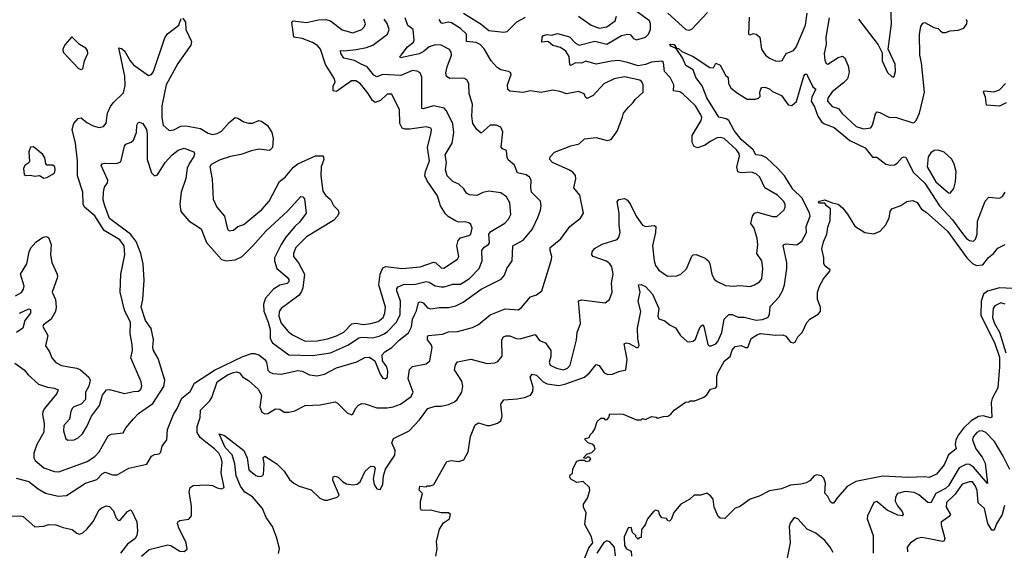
# Model space of a CAD drawing. Extents: x 1771496 to 1971148, y 471553 to 643630.
# Tile 330 of 656: x 1828773 to 1835368, y 568538 to 572102. Entities that reach past the tile are written whole.
import ezdxf

# ---------------------------------------------------------------- set-up
doc = ezdxf.new("R2010")
doc.units = 0

msp = doc.modelspace()

# ---------------------------------------------------------------- linework, layer by layer
at = {"layer": '0CON10XD'}
for points in [[(1834390.6, 572105), (1834524, 571934), (1834550.3, 571880.3), (1834550.4, 571825), (1834585, 571748.6), (1834615, 571721.2), (1834625, 571716.7), (1834629.5, 571720.5), (1834639.5, 571755), (1834637.3, 571802.7), (1834590, 571905), (1834612.7, 572075), (1834601.2, 572348.8)], [(1832789.1, 570725), (1832787.5, 570805), (1832775, 570880), (1832785, 570896.2), (1832825, 570902), (1832845, 570891.2), (1832865, 570864), (1832902.5, 570785), (1832945, 570724.4), (1832965, 570716.4), (1833023, 570723), (1833035, 570716.2), (1833032.1, 570675), (1833012.1, 570585), (1833021.8, 570485), (1833032.7, 570455), (1833055, 570423.1), (1833113, 570383), (1833175, 570384.3), (1833201.2, 570395), (1833238.9, 570431.1), (1833275, 570516), (1833285, 570525.8), (1833305, 570528), (1833365, 570503.3), (1833386.7, 570485), (1833395.6, 570465.6), (1833408, 570395), (1833425, 570363.3), (1833445, 570346.7), (1833500.3, 570320.3), (1833555, 570314.4), (1833595, 570319.4), (1833665, 570313.6), (1833695, 570324.6), (1833727.5, 570345), (1833743.2, 570365), (1833749.6, 570435), (1833742.9, 570485), (1833709.5, 570535), (1833717.7, 570595), (1833712.1, 570635), (1833692.7, 570705), (1833669.6, 570735), (1833681.1, 570785), (1833695, 570804.5), (1833715, 570812.3), (1833815, 570782.2), (1833845, 570782.9), (1833892.6, 570827.4), (1833900.6, 570845), (1833900, 570865), (1833888.6, 570885), (1833850, 570925), (1833765, 570975.6), (1833730, 571045), (1833705, 571068.8), (1833675, 571080.3), (1833605, 571075.3), (1833582.6, 571082.6), (1833577.4, 571115), (1833594.7, 571185), (1833592.8, 571205), (1833575, 571229.7), (1833490.8, 571305), (1833465, 571312.2), (1833445, 571310.5), (1833396.9, 571285), (1833365, 571260), (1833313.6, 571243.6), (1833290.9, 571250.9), (1833278.2, 571278.2), (1833276.7, 571325), (1833338.4, 571425), (1833341.6, 571445), (1833336.4, 571465), (1833298.9, 571525), (1833215, 571604.7), (1833195, 571617.6), (1833152.1, 571625), (1833154, 571665), (1833129.3, 571715), (1833092.4, 571755), (1833085.3, 571815), (1833075, 571824.6), (1833005, 571816.3), (1832965, 571801.5), (1832915, 571793.3), (1832845, 571815.8), (1832785, 571827.2), (1832735, 571823.4), (1832633.2, 571803.2), (1832565, 571822.6), (1832535, 571811.1), (1832495, 571812.9), (1832463.8, 571793.8), (1832458.6, 571798.6), (1832453.5, 571855), (1832430.6, 571890.6), (1832396, 571916), (1832345, 571927.8), (1832315, 571952.5), (1832305, 571956.2), (1832271.2, 571951.2), (1832272.9, 571985), (1832282, 571995), (1832305, 572001.4), (1832335, 571998.9), (1832375, 572008.6), (1832455, 571986.9), (1832495, 571943.3), (1832521.2, 571931.2), (1832625, 571958.7), (1832705, 571938.2), (1832805, 571994.6), (1832845, 572005.5), (1832861.9, 572001.9), (1832885, 571976.2), (1832905, 571967.1), (1832965, 571983.6), (1832984.6, 572005), (1832997.5, 572035), (1832999.1, 572075), (1832990.4, 572095), (1832876.6, 572176.6)], [(1833115, 572144.5), (1833235.3, 572035.3), (1833255, 572030.8), (1833275, 572038.5), (1833380.2, 572149.8)], [(1828740.1, 569800.1), (1828802.9, 569755), (1828830.2, 569720.2), (1828898.9, 569658.9), (1828958.9, 569638.9), (1829005, 569632.5), (1829029.7, 569619.7), (1829021.5, 569595), (1828938.9, 569495), (1828928.9, 569475), (1828925.6, 569455), (1828936.1, 569395), (1828935, 569336.7), (1828886.7, 569255), (1828866.8, 569196.8), (1828867.5, 569165), (1828876.4, 569146.4), (1828935, 569098.5), (1829005, 569072.1), (1829035, 569070), (1829225, 569140.7), (1829275, 569173.8), (1829306.2, 569205), (1829365, 569312.5), (1829385, 569324.3), (1829465, 569332), (1829484, 569365), (1829534.1, 569425.9), (1829569.1, 569460.9), (1829665, 569529.4), (1829737.2, 569642.8), (1829744.3, 569685), (1829700.8, 569830.8), (1829669.6, 569885), (1829664.7, 569905.3), (1829668.8, 569958.8), (1829652.7, 570032.7), (1829614.7, 570085), (1829585.4, 570175), (1829597.2, 570225), (1829607.1, 570355), (1829599.1, 570465), (1829585.2, 570535), (1829551.9, 570615), (1829515.6, 570665), (1829375, 570768.9), (1829343.4, 570855), (1829332.5, 570895), (1829333.1, 570945), (1829341.2, 570978.8), (1829361.7, 571008.3), (1829364, 571025), (1829317.5, 571125), (1829324.5, 571135.5), (1829340, 571140), (1829421.5, 571138.5), (1829450.1, 571149.9), (1829475.4, 571255), (1829482.7, 571267.3), (1829520.2, 571279.8), (1829534.8, 571295.2), (1829555.7, 571345), (1829558.1, 571395), (1829566.4, 571413.6), (1829575, 571415.8), (1829596.6, 571406.6), (1829621.4, 571365), (1829626.7, 571333.3), (1829627.2, 571165), (1829654.7, 571074.7), (1829675, 571055.8), (1829695, 571060.8), (1829747.8, 571145), (1829795, 571196.5), (1829835, 571227.1), (1829875, 571239.7), (1829938.5, 571215), (1829943.8, 571205), (1829940, 571185), (1829910.1, 571139.9), (1829895.4, 571105.4), (1829886.5, 571036.5), (1829855.2, 570944.8), (1829845.2, 570865), (1829852.8, 570815), (1829905, 570753.8), (1829989.3, 570699.3), (1830025, 570607.1), (1830125, 570493.4), (1830155, 570486), (1830215, 570492.4), (1830262.2, 570515), (1830335, 570585.8), (1830420.5, 570685), (1830569.6, 570820.4), (1830655, 570915.6), (1830670, 570915), (1830680.9, 570900.9), (1830692.7, 570805), (1830647.9, 570745), (1830615, 570715.4), (1830556.2, 570643.8), (1830523.3, 570595), (1830480.6, 570505), (1830478.8, 570485), (1830495.4, 570435), (1830564.6, 570375), (1830575, 570360), (1830576.6, 570345), (1830565, 570332.5), (1830515, 570321.7), (1830472.9, 570295), (1830419.1, 570235), (1830406.1, 570195), (1830408.3, 570148.3), (1830438, 570075), (1830450, 570025), (1830449.8, 569965), (1830467.1, 569935), (1830575, 569854.6), (1830735, 569851), (1830855, 569869.7), (1830975, 569922.3), (1831045, 569969.7), (1831065, 569973.5), (1831135, 569968.8), (1831179.9, 569980.1), (1831215, 569996.7), (1831237.5, 570012.5), (1831297.4, 570075), (1831322.1, 570125), (1831323.5, 570215), (1831299.1, 570285), (1831300, 570300), (1831308.3, 570311.7), (1831344.3, 570325.7), (1831425, 570328.4), (1831495, 570347.6), (1831515, 570342.7), (1831555, 570318.2), (1831595, 570311.8), (1831615, 570311.8), (1831675, 570328.4), (1831725, 570328.7), (1831785, 570367.6), (1831849.6, 570435), (1831870.7, 570485), (1831868.9, 570555), (1831885, 570577.5), (1831913.3, 570595), (1831919.2, 570605), (1831915.5, 570665), (1831929.2, 570680.8), (1832022.4, 570737.6), (1832047.5, 570765), (1832063.3, 570795), (1832055.5, 570875), (1832034.4, 570915), (1831995, 570940.6), (1831915, 570951.3), (1831875, 570943.3), (1831835, 570924.2), (1831785, 570928), (1831765, 570938.8), (1831747.8, 570967.8), (1831715, 571000), (1831675, 571016.5), (1831636.3, 571055), (1831625.4, 571095), (1831632.8, 571145), (1831623.4, 571195), (1831670, 571275), (1831681.5, 571345), (1831674.7, 571404.7), (1831631.8, 571491.8), (1831615, 571508.5), (1831545, 571523.5), (1831475, 571503.6), (1831465.8, 571505.8), (1831465.4, 571715.4), (1831454.5, 571744.5), (1831435, 571756.7), (1831405, 571760.4), (1831325, 571727.6), (1831205.2, 571734.8), (1831165, 571718.9), (1831145, 571729.6), (1831101.1, 571785), (1831055, 571805.7), (1831015, 571828.5), (1830943.5, 571843.5), (1830923.5, 571875), (1830922.5, 571895), (1830945, 571891.9), (1831027.4, 571902.6), (1831095, 571915.3), (1831138, 571932), (1831236, 572004), (1831248.5, 572035), (1831235, 572077.1), (1831213.6, 572105)], [(1828745, 570250.7), (1828785, 570272.7), (1828798.5, 570295), (1828802.3, 570315), (1828778.9, 570395), (1828819.5, 570465), (1828835.5, 570544.5), (1828847.6, 570572.4), (1828879.8, 570610.2), (1828925, 570642), (1828947.5, 570647.5), (1828965, 570641.2), (1828982.9, 570595), (1828979.4, 570525), (1828987.8, 570475), (1829024, 570395), (1829025.8, 570375), (1828990.6, 570275), (1829012.5, 570225), (1829016.7, 570175), (1829012.2, 570145), (1828982.5, 570095), (1828933, 570057), (1828927.5, 570045), (1828960.5, 569985), (1828946, 569915), (1828971.9, 569875), (1828988.1, 569835), (1829015, 569803.1), (1829053.5, 569783.5), (1829115, 569772.5), (1829156.2, 569766.2), (1829181.2, 569755), (1829236.2, 569706.2), (1829245.4, 569685.4), (1829235, 569645.8), (1829214.5, 569604.5), (1829212.5, 569555), (1829185, 569523.6), (1829135, 569506.2), (1829123.7, 569496.3), (1829114.6, 569475), (1829107.3, 569425), (1829068.2, 569381.8), (1829066.5, 569345), (1829081.1, 569291.1), (1829095, 569282.9), (1829136.7, 569285), (1829165, 569299.4), (1829193.1, 569325), (1829223.3, 569375), (1829253.5, 569445), (1829307.8, 569515), (1829326.5, 569585), (1829355, 569620), (1829375, 569622.9), (1829475, 569596.7), (1829535, 569610.4), (1829568.3, 569611.7), (1829585, 569624.2), (1829590.7, 569645), (1829587.2, 569675), (1829516.8, 569835), (1829528.2, 569885), (1829525.3, 569924.7), (1829512.5, 569995), (1829515, 570071.2), (1829475.3, 570155), (1829446.2, 570275), (1829450, 570395), (1829477.5, 570525), (1829472.7, 570585), (1829443.6, 570625), (1829339.4, 570689.4), (1829275, 570787.7), (1829207.5, 570845), (1829198.2, 570865), (1829196.5, 570945), (1829160.8, 571055), (1829160.2, 571155), (1829146.9, 571275), (1829124.6, 571365), (1829135, 571405.7), (1829165, 571439.4), (1829184.3, 571444.3), (1829223.5, 571413.5), (1829265, 571391.2), (1829305, 571380), (1829334.1, 571385.9), (1829351.1, 571408.9), (1829361.5, 571475), (1829381.3, 571518.7), (1829399.2, 571545), (1829468.2, 571611.8), (1829479.7, 571660.3), (1829477.6, 571722.4), (1829437.5, 571912.5), (1829455, 571909.2), (1829475, 571892.5), (1829512.5, 571825), (1829535, 571800), (1829635, 571726.9), (1829655, 571733.3), (1829670, 571755), (1829745, 571980), (1829763.4, 572006.6), (1829838.6, 572065), (1829855, 572110)], [(1828748.5, 569028.5), (1828835, 569006.5), (1828895.9, 568955.9), (1828945, 568927.1), (1829031.1, 568908.9), (1829087.4, 568912.6), (1829214, 568996), (1829289.9, 569020.1), (1829325, 569057.8), (1829345, 569068.9), (1829395, 569051.1), (1829425, 569050.6), (1829504.5, 569095.5), (1829625, 569122), (1829655, 569175.8), (1829675, 569187.1), (1829707.8, 569192.2), (1829718.1, 569201.9), (1829727, 569243), (1829759.2, 569285), (1829763.3, 569355), (1829802.3, 569455), (1829827.5, 569495), (1829858.1, 569565), (1829915, 569609.2), (1829944.4, 569665), (1830076.9, 569753.1), (1830266.7, 569843.3), (1830325, 569864), (1830345, 569864.8), (1830375.6, 569855), (1830415.5, 569825), (1830426.2, 569805), (1830435, 569752.9), (1830448.1, 569738.1), (1830469.1, 569729.1), (1830525, 569724.7), (1830635, 569750.9), (1830665, 569745.5), (1830715, 569720.5), (1830765, 569713.5), (1830815, 569725.5), (1830895, 569768.5), (1831032.2, 569807.8), (1831085, 569836.9), (1831115, 569840.6), (1831150.8, 569815), (1831187.5, 569725), (1831205, 569698.8), (1831220, 569695), (1831235.7, 569705), (1831239.5, 569745), (1831231.4, 569775), (1831202, 569815), (1831200.6, 569855), (1831218.9, 569875), (1831266.6, 569903.4), (1831315, 569953.5), (1831376.4, 570003.6), (1831398, 570042), (1831405, 570094), (1831417.7, 570122.3), (1831430.7, 570149.3), (1831444.4, 570205), (1831455, 570210.6), (1831475, 570204.4), (1831505, 570170.6), (1831525, 570162.5), (1831585, 570172.7), (1831645, 570173.4), (1831695, 570184.2), (1831742.7, 570207.3), (1831865, 570296.2), (1831997.7, 570362.3), (1832020.5, 570389.5), (1832036.9, 570435), (1832071.9, 570485), (1832075.8, 570585), (1832145, 570623.3), (1832205.4, 570695), (1832244.4, 570775), (1832260.6, 570825), (1832265.8, 570855), (1832260.8, 570885), (1832201.1, 570945), (1832195.5, 570975), (1832197.8, 571025), (1832187.8, 571045), (1832165, 571062.7), (1832108, 571075), (1832087.2, 571127.2), (1832045, 571161.2), (1832037.3, 571177.3), (1832033.3, 571225), (1832006.4, 571236.4), (1831997, 571247), (1832009.4, 571349.4), (1831995, 571381.2), (1831965, 571395.7), (1831925, 571395.7), (1831865, 571340), (1831835, 571365.7), (1831808.9, 571405), (1831801.8, 571455), (1831806.4, 571535), (1831783.6, 571605), (1831781.1, 571675), (1831768.5, 571698.5), (1831748.7, 571708.7), (1831655, 571707.8), (1831631.7, 571721.7), (1831627.8, 571745), (1831636.5, 571785), (1831665.3, 571865), (1831662.2, 571885), (1831651.2, 571901.2), (1831595, 571931.2), (1831555, 571933.3), (1831515, 571920.2), (1831475, 571886.5), (1831447.8, 571872.2), (1831322.5, 571845), (1831320, 571855), (1831327.8, 571865), (1831371.3, 571918.7), (1831409.6, 571950.4), (1831416, 571964), (1831409.1, 572035), (1831373.1, 572063.1), (1831355.7, 572115)], [(1829865, 572112.5), (1829884, 572085), (1829886, 572035), (1829924.4, 571955), (1829919.3, 571930.7), (1829832.7, 571807.3), (1829755, 571664.4), (1829724.7, 571525), (1829724.6, 571445), (1829733.3, 571395), (1829775, 571358.6), (1829805, 571363.5), (1829852.9, 571387.1), (1829885, 571390.3), (1829985, 571373.1), (1830035, 571340.8), (1830065, 571332.6), (1830095, 571338.9), (1830125.5, 571354.5), (1830177, 571413), (1830215, 571445.6), (1830235, 571441.9), (1830275, 571417.5), (1830305, 571407.5), (1830331.7, 571408.3), (1830375, 571425.6), (1830392.4, 571422.4), (1830432.4, 571392.4), (1830462.5, 571345), (1830471.2, 571305), (1830465.7, 571244.3), (1830445, 571224), (1830375, 571234.5), (1830325, 571222.7), (1830255, 571197.1), (1830185, 571184.5), (1830115, 571163.3), (1830055, 571130.8), (1830045.8, 571115), (1830063.1, 571033.1), (1830069.2, 570899.2), (1830093.8, 570845), (1830145.5, 570785), (1830165, 570697.5), (1830175, 570686), (1830205, 570690), (1830235, 570714.4), (1830275, 570729.6), (1830395, 570828.9), (1830443.3, 570885), (1830512.1, 571017.9), (1830550, 571045), (1830606.4, 571113.6), (1830635, 571135.6), (1830755, 571189.6), (1830805, 571188), (1830810, 571165), (1830792.9, 571115), (1830788.9, 571055), (1830802.6, 570952.6), (1830820.6, 570925), (1830855.3, 570895.3), (1830875.8, 570855.8), (1830905.6, 570825), (1830911.1, 570805), (1830901.5, 570785), (1830874, 570756), (1830695, 570645.4), (1830622.5, 570575), (1830606.9, 570535), (1830607.3, 570515), (1830641.1, 570471.1), (1830680.4, 570395), (1830668.9, 570305), (1830660.6, 570279.4), (1830644.2, 570255.8), (1830523.5, 570166.5), (1830511.8, 570145), (1830508.9, 570115), (1830525, 570066.7), (1830571, 570011), (1830599.6, 569989.6), (1830685, 569946.1), (1830765, 569948.7), (1830835, 569962.1), (1830895, 569981.6), (1830945, 570007.1), (1830996.9, 570063.1), (1831023.4, 570066.6), (1831075, 570059.6), (1831125, 570066.3), (1831175, 570077.9), (1831207.4, 570105), (1831219.3, 570135), (1831222.1, 570175), (1831178.2, 570325), (1831187.5, 570395), (1831205, 570438.9), (1831225, 570446.9), (1831335, 570434.7), (1831455, 570445.3), (1831545.4, 570475.4), (1831561.1, 570471.1), (1831595, 570438.2), (1831613, 570437), (1831704.6, 570495.4), (1831714.4, 570515), (1831701.6, 570585), (1831708.8, 570621.2), (1831725, 570640), (1831781.2, 570655), (1831795, 570664.4), (1831804.5, 570705), (1831795, 570728.6), (1831781.1, 570741.1), (1831755, 570747.7), (1831715, 570743.5), (1831692.9, 570752.9), (1831642.7, 570782.7), (1831625, 570801.4), (1831591.2, 570855), (1831571.9, 570921.9), (1831501.8, 571021.8), (1831487.3, 571055), (1831490, 571085), (1831518.8, 571155), (1831504.2, 571245), (1831529.6, 571345), (1831531.1, 571365), (1831525.7, 571375), (1831495, 571384.5), (1831385, 571368.8), (1831355, 571367.8), (1831335, 571374.3), (1831320, 571405), (1831317.8, 571497.8), (1831265, 571601.9), (1831235, 571602.7), (1831189.7, 571560.3), (1831155, 571547.3), (1831135, 571560), (1831107.7, 571607.7), (1831055, 571671.1), (1831025, 571692.9), (1830995, 571691.2), (1830895, 571621.1), (1830872.5, 571625), (1830873.5, 571655), (1830885.4, 571685), (1830881.8, 571705), (1830821.5, 571801.5), (1830787.9, 571905), (1830768, 571928), (1830735, 571948.6), (1830665, 571974.5), (1830608.8, 571985), (1830595.8, 572085), (1830605.7, 572094.3), (1830695, 572083.5), (1830775, 572101.5), (1830825, 572103.8), (1830855, 572093.1), (1830933.5, 572033.5), (1831005, 572014.1), (1831064.4, 572035), (1831083.5, 572055), (1831088.8, 572075), (1831077.7, 572105)], [(1832810.7, 571449.3), (1832817.5, 571475), (1832850, 571515), (1832883, 571547), (1832895, 571567.5), (1832950, 571615), (1832950, 571665), (1832941.2, 571685), (1832927, 571697), (1832825, 571718.5), (1832755, 571706.2), (1832685, 571671.4), (1832615, 571592.9), (1832575, 571574), (1832562.5, 571582.5), (1832553.3, 571605), (1832515, 571621.2), (1832435, 571604), (1832391.1, 571621.1), (1832345, 571628.5), (1832265.3, 571614.7), (1832195, 571624.6), (1832143.4, 571613.4), (1832055, 571622.5), (1832043, 571633), (1832041.1, 571665), (1832065.7, 571735), (1832062, 571745), (1832046.7, 571755), (1831995, 571765.3), (1831970.2, 571780.2), (1831930, 571825), (1831885, 571906.7), (1831856.6, 571935), (1831829.5, 571949.5), (1831766, 571955), (1831764.6, 572005), (1831725, 572042.5), (1831665, 572080.5), (1831645, 572085.5), (1831605, 572076.7), (1831595, 572080), (1831582.9, 572102.9)], [(1831746.1, 572146.1), (1831865, 572070.8), (1831915, 572029.6), (1832015, 572019.1), (1832037.3, 572022.7), (1832102.7, 572087.3), (1832161.1, 572118.9)], [(1832515.2, 572125.2), (1832601.2, 572065), (1832655, 572044.7), (1832705, 572054.6), (1832761.1, 572095), (1832771.2, 572125)], [(1833659.4, 572119.4), (1833654.2, 572004.2), (1833665, 572000), (1833685, 572009.2), (1833706.7, 572005), (1833731.4, 571985), (1833742.6, 571905), (1833769.6, 571865), (1833795, 571844.6), (1833835, 571826.4), (1833865, 571823.3), (1833880.9, 571829.1), (1833907.5, 571875), (1833955, 571895.7), (1833975, 571918), (1834035.9, 572065), (1834048.1, 572145)], [(1834194.5, 572115), (1834173.1, 571985), (1834175.3, 571935), (1834161.6, 571875), (1834165, 571830), (1834175, 571808), (1834185, 571803.1), (1834255, 571848.8), (1834285, 571856.2), (1834298.4, 571848.4), (1834321.7, 571791.7), (1834329.1, 571750.9), (1834318.2, 571705), (1834290.8, 571679.2), (1834215, 571619.2), (1834187.1, 571575), (1834183.6, 571555), (1834215, 571520.6), (1834257.1, 571507.1), (1834280.5, 571475), (1834376.8, 571386.8), (1834425, 571369.6), (1834473.8, 571376.2), (1834484.5, 571395), (1834505, 571470), (1834516.1, 571483.9), (1834535, 571480), (1834595, 571447.5), (1834645, 571447.1), (1834755, 571410.8), (1834765, 571412.5), (1834777.5, 571425), (1834800, 571475), (1834834.3, 571615), (1834812.8, 571812.8), (1834801.5, 571865), (1834800.9, 572005), (1834809.2, 572055), (1834821.7, 572078.3), (1834835, 572083.3), (1834895, 572048.8), (1834925, 572043.3), (1834939.2, 572029.2), (1834955, 572016.7), (1834975, 572016.7), (1835005, 572026.7), (1835059.3, 572030.7), (1835097.5, 572045), (1835117.5, 572075), (1835120, 572095), (1835113, 572103)], [(1829185, 571766.7), (1829195, 571772.5), (1829206.7, 571825), (1829228.6, 571875), (1829227.5, 571895), (1829215, 571910), (1829174.5, 571934.5), (1829123, 571987), (1829075, 571933.3), (1829062.5, 571905), (1829064.4, 571884.4), (1829167.5, 571775), (1829185, 571766.7)], [(1831560, 568505), (1831570, 568555), (1831564.4, 568605), (1831584.4, 568685.6), (1831611.7, 568728.3), (1831652.5, 568755), (1831657.5, 568785), (1831645, 568796.7), (1831595, 568796), (1831523.6, 568813.6), (1831465, 568812.5), (1831457.5, 568825), (1831456.7, 568875), (1831470, 568925), (1831448.3, 568948.3), (1831452.5, 568975), (1831495, 568970), (1831503, 568977), (1831525, 568976.7), (1831547.5, 568985), (1831635, 569141.2), (1831665, 569146.2), (1831715, 569140), (1831747.7, 569152.3), (1831776.2, 569205), (1831793, 569307), (1831824, 569386), (1831845, 569398.8), (1831905, 569381.2), (1831925, 569382), (1831972.7, 569397.3), (1831995, 569413.8), (1832005.7, 569445), (1831996.2, 569525), (1832015, 569553.8), (1832105, 569559.6), (1832155, 569569.2), (1832194.1, 569585.9), (1832210.5, 569609.5), (1832212.6, 569637.4), (1832191.4, 569705), (1832205, 569726), (1832235, 569718.9), (1832280, 569675), (1832305, 569660), (1832385, 569650.4), (1832425, 569657.9), (1832556.4, 569705), (1832590.4, 569735), (1832635, 569790.8), (1832655, 569784.3), (1832688.9, 569735), (1832712.3, 569722.3), (1832744.7, 569725.3), (1832785, 569744.5), (1832834, 569755), (1832841.1, 569825), (1832821.1, 569928.9), (1832834.3, 569935.7), (1832855, 569931.1), (1832905, 569904.2), (1832915, 569904), (1832922.9, 569917.1), (1832913.8, 569965), (1832912, 570035), (1832934.1, 570145), (1832915.5, 570214.5), (1832928.8, 570275), (1832917.5, 570325), (1832935, 570327.1), (1832965, 570313.8), (1833011.2, 570261.2), (1833054.5, 570165), (1833047.5, 570115), (1833055, 570096.7), (1833095, 570084), (1833130, 570055), (1833165, 570036), (1833199.2, 569985), (1833243.3, 569945), (1833255, 569941.4), (1833285, 569947.2), (1833300.5, 569959.5), (1833325, 570028), (1833335, 570048), (1833346.1, 570056.1), (1833356.2, 570046.2), (1833381.8, 569925), (1833391.2, 569915), (1833405, 569914.5), (1833435, 569928.1), (1833450, 569945), (1833475.7, 570005), (1833491.2, 570095), (1833523.7, 570126.3), (1833545, 570125.3), (1833585, 570108.2), (1833625, 570107.5), (1833705, 570088.1), (1833748.5, 570091.5), (1833783.5, 570106.5), (1833795.5, 570125), (1833800.8, 570179.2), (1833860.6, 570245), (1833883.3, 570285), (1833895.6, 570325), (1833910.5, 570435), (1833910.4, 570475), (1833887.5, 570585), (1833892.9, 570595), (1833905, 570598.8), (1833978.3, 570591.7), (1834011.9, 570618.1), (1834043.3, 570675), (1834041.8, 570715), (1834067.1, 570785), (1834062.2, 570805), (1834013.8, 570905), (1833952.5, 570965), (1833896.8, 571055), (1833852.2, 571105), (1833775.8, 571175.8), (1833745, 571191.9), (1833704.8, 571194.8), (1833685, 571230), (1833605, 571297.5), (1833558.1, 571358.1), (1833522.7, 571425), (1833505, 571436.8), (1833455, 571449.4), (1833375, 571578.6), (1833345, 571658.8), (1833324.7, 571684.7), (1833302.2, 571715), (1833283.6, 571765), (1833235.4, 571795), (1833211.7, 571845), (1833169.5, 571909.5), (1833134, 571925), (1833128.8, 571935), (1833135, 571938.1), (1833155.7, 571935), (1833171.7, 571911.7), (1833185, 571908.1), (1833207.6, 571887.6), (1833285, 571854.7), (1833395, 571780.7), (1833420.3, 571779.7), (1833435, 571810.8), (1833465, 571796.2), (1833500.6, 571730.6), (1833518.1, 571715), (1833521.2, 571675), (1833536.9, 571645), (1833575, 571612.7), (1833645, 571568.1), (1833701.7, 571568.3), (1833722.5, 571575), (1833733, 571587), (1833730, 571615), (1833736.7, 571635), (1833745, 571646.7), (1833765, 571648.8), (1833795, 571638), (1833815, 571621.2), (1833875, 571592.5), (1833921.4, 571531.4), (1833945, 571525.6), (1833975.9, 571554.1), (1834025, 571722.5), (1834035, 571737.5), (1834045, 571736.2), (1834050.5, 571725)], [(1834050.5, 571725), (1834085, 571651.1), (1834105.8, 571635), (1834079.8, 571585), (1834075.2, 571555), (1834097.3, 571517.3), (1834118.3, 571455), (1834145, 571415.4), (1834162.9, 571402.9), (1834228.8, 571378.8), (1834332.6, 571292.6), (1834435, 571242.1), (1834485, 571179.2), (1834515, 571180), (1834574.3, 571134.3), (1834605, 571125.8), (1834632, 571128), (1834650.7, 571139.3), (1834685, 571177.1), (1834695, 571182.5), (1834709.5, 571179.5), (1834758.7, 571078.7), (1834835, 571005.3), (1834935, 570853.4), (1835020.2, 570760.2), (1835088, 570668), (1835115, 570634.5), (1835135, 570620.6), (1835162.5, 570617.5), (1835175, 570631.2), (1835186.9, 570663.1), (1835188.3, 570751.7), (1835240.5, 570885), (1835265, 570911.5), (1835335, 570905.7), (1835355, 570916.2), (1835373.8, 570946.2)], [(1835381.1, 571545), (1835335, 571523.1), (1835248.3, 571528.3), (1835241.5, 571581.5), (1835228, 571615), (1835235, 571625.8), (1835298.7, 571618.7), (1835335, 571631.5), (1835376.2, 571675)], [(1829589.2, 568505), (1829640.5, 568549.5), (1829765, 568582.5), (1829785, 568577.5), (1829845, 568540), (1829875, 568537.5), (1829895, 568552.5), (1829887.1, 568595), (1829838.9, 568695), (1829830.8, 568725), (1829833.1, 568736.9), (1829845, 568744), (1829905, 568754.3), (1829923.1, 568776.9), (1829924, 568844), (1829908.2, 568935), (1829914.6, 568965.4), (1829935, 568979.2), (1830025, 568984), (1830065, 568980), (1830095, 568963.3), (1830125, 568956.7), (1830143.3, 568966.7), (1830122.2, 569065), (1830128.5, 569135), (1830122.9, 569165), (1830105.8, 569195), (1830077.9, 569225), (1830020.6, 569270.6), (1829980.6, 569300.6), (1829962.3, 569335), (1829960.8, 569375), (1829981.5, 569435), (1829983.9, 569485), (1830044.5, 569545.5), (1830060.7, 569569.3), (1830095.8, 569674.2), (1830165, 569722.2), (1830205, 569737.8), (1830225, 569741.6), (1830244.3, 569735), (1830265, 569708), (1830305, 569682.5), (1830370.9, 569625), (1830391.8, 569585), (1830380.5, 569505), (1830395, 569471.2), (1830415, 569460), (1830435, 569462.5), (1830485.8, 569494.2), (1830515, 569490.8), (1830545, 569472), (1830575, 569470.8), (1830615, 569479.4), (1830685, 569515.5), (1830785, 569519.6), (1830885, 569540), (1830901.2, 569531.2), (1830965.9, 569465.9), (1830995, 569453.3), (1831005, 569457.5), (1831022.9, 569495), (1831042.2, 569517.8), (1831065, 569528.6), (1831086.6, 569526.6), (1831165, 569500.5), (1831235, 569500.4), (1831275, 569507.1), (1831324.7, 569525.3), (1831394.5, 569575), (1831409.2, 569605), (1831374.6, 569695), (1831383.9, 569756.1), (1831403, 569777), (1831494.5, 569795.5), (1831519.2, 569815), (1831535.3, 569905.3), (1831530, 569925), (1831505.4, 569955), (1831503.8, 569975), (1831510.8, 569985), (1831605, 569994.5), (1831645, 570009.6), (1831705, 570012.5), (1831805, 570038.9), (1831845, 570059.4), (1831925, 570122.7), (1832025, 570162.5), (1832115, 570157.5), (1832135, 570172), (1832195, 570242.9), (1832235, 570258), (1832269.2, 570285), (1832335.6, 570495), (1832338.1, 570515), (1832326.7, 570555), (1832327.1, 570575), (1832397.3, 570632.7), (1832457.5, 570715), (1832528.3, 570771.7), (1832550, 570805), (1832524.5, 570924.5), (1832484.3, 570975), (1832498.9, 571035), (1832496.9, 571056.9), (1832478.6, 571078.6), (1832452, 571095), (1832342, 571145), (1832323.8, 571165), (1832325, 571182.5), (1832355, 571214), (1832464.3, 571255.7), (1832521.2, 571268.8), (1832555.9, 571304.1), (1832635, 571312), (1832707, 571293), (1832735, 571297.5), (1832775.9, 571354.1), (1832810.7, 571449.3)], [(1828935, 571040), (1828955, 571043.1), (1829005, 571073.8), (1829011.1, 571095), (1829008.6, 571115), (1828995, 571126.9), (1828955, 571126), (1828946.8, 571136.8), (1828941.9, 571175), (1828928.3, 571198.3), (1828865, 571250), (1828845, 571247.5), (1828834.4, 571215.6), (1828838.3, 571151.7), (1828835, 571142.5), (1828807.5, 571125), (1828797.5, 571105), (1828803.3, 571065), (1828815, 571057.5), (1828845, 571060), (1828875, 571052), (1828905, 571057.5), (1828935, 571040)], [(1835005, 570938.8), (1835030, 570970), (1835041.3, 571015), (1835046, 571085), (1835033.2, 571133.2), (1835016, 571166), (1834965, 571212.9), (1834925, 571228.1), (1834897.5, 571225), (1834875, 571210), (1834857.3, 571182.7), (1834851, 571115), (1834909.7, 571015), (1834995, 570941.2), (1835005, 570938.8)], [(1832558, 568495), (1832585, 568562.5), (1832611.2, 568595), (1832602, 568635), (1832558.3, 568718.3), (1832566.7, 568795), (1832550, 568835), (1832550, 568855), (1832576.7, 568895), (1832592.5, 568945), (1832590, 568965), (1832547, 569007), (1832505, 569000), (1832465, 569022.5), (1832457.5, 569035), (1832460, 569050), (1832475, 569060), (1832478.3, 569091.7), (1832505, 569142.5), (1832525, 569150), (1832555, 569150), (1832565, 569140), (1832590, 569145), (1832597.5, 569157.5), (1832588.3, 569168.3), (1832575, 569170), (1832565, 569160), (1832550, 569165), (1832571.7, 569188.3), (1832605, 569200), (1832627, 569223), (1832620, 569245), (1832607, 569257), (1832580, 569265), (1832560, 569285), (1832560, 569295), (1832588.3, 569301.7), (1832595, 569320), (1832613, 569337), (1832625, 569360), (1832640.7, 569409.3), (1832665, 569430), (1832685, 569430), (1832695, 569420), (1832708.3, 569421.7), (1832720, 569435), (1832725, 569460), (1832815, 569456.7), (1832905, 569420), (1832935, 569420), (1832945, 569427.5), (1832965, 569422.5), (1833005, 569442.5), (1833037, 569437), (1833045, 569430), (1833085, 569442.5), (1833115, 569443.3), (1833135, 569457.5), (1833157.5, 569485), (1833233, 569537), (1833255, 569540), (1833265, 569547.5), (1833295, 569547.5), (1833355, 569572.5), (1833375, 569587.5), (1833400, 569625), (1833436.4, 569633.6), (1833442.5, 569645), (1833443, 569713), (1833450, 569735), (1833494.2, 569815), (1833532.5, 569845), (1833545, 569886.7), (1833565, 569911.2), (1833605, 569916.7), (1833635, 569903.3), (1833650, 569905), (1833672.5, 569965), (1833715, 569992), (1833735, 569997.5), (1833835, 569987.1), (1833885, 569990), (1833905, 569980), (1833935, 569940.8), (1833955, 569936.2), (1833968.8, 569945), (1833986, 569975), (1834014, 570005), (1834045, 570072.5), (1834066.4, 570093.6), (1834122.3, 570127.7), (1834136.2, 570145), (1834136.2, 570175), (1834117.5, 570225), (1834116.7, 570275), (1834130, 570315), (1834157.5, 570365), (1834200, 570415), (1834202.5, 570425), (1834169.2, 570449.2), (1834160, 570465), (1834159.4, 570505), (1834145.5, 570565.5), (1834156.6, 570613.4), (1834178.9, 570665), (1834185, 570710), (1834200.7, 570755), (1834204.1, 570834.1), (1834176.7, 570855), (1834165, 570872.5), (1834125, 570872), (1834122.7, 570877.3), (1834130, 570885), (1834165, 570893.3), (1834215, 570873.3), (1834255, 570866), (1834285, 570840), (1834318.3, 570798.3), (1834367, 570717), (1834434.1, 570674.1), (1834495, 570666.7), (1834535.8, 570684.2), (1834572, 570725), (1834597.7, 570772.3), (1834603.8, 570815), (1834615, 570833.3), (1834675, 570856.7), (1834715, 570883.3), (1834755, 570888.8), (1834785, 570876), (1834812.7, 570832.7), (1834845, 570811.9), (1834986.6, 570685), (1835116.5, 570505), (1835155, 570467.2), (1835182, 570455), (1835225, 570458.2), (1835262, 570508), (1835296.7, 570535), (1835325, 570569.6), (1835372.9, 570595)], [(1830506.7, 568523.3), (1830513.4, 568556.6), (1830494, 568634), (1830466.2, 568705), (1830424.4, 568765), (1830399.2, 568825), (1830332.3, 568902.3), (1830281.4, 568935), (1830252.7, 568975), (1830222.4, 569045), (1830214.3, 569125), (1830195.6, 569185.6), (1830148.7, 569235), (1830110, 569325), (1830145, 569314.2), (1830275, 569214.5), (1830295.6, 569165), (1830307.8, 569085), (1830355, 569045.7), (1830375, 569039.2), (1830395, 569041.2), (1830405.9, 569054.1), (1830411.2, 569125), (1830403.8, 569166.2), (1830415, 569176.2), (1830494.4, 569125), (1830543.3, 569075), (1830579.7, 569019.7), (1830608.8, 568995), (1830645, 568974.3), (1830725, 568951.4), (1830783.7, 568893.7), (1830815, 568880), (1830835, 568880.9), (1830899.1, 568900.9), (1830912, 568915), (1830870.8, 569015), (1830872, 569038), (1830885, 569041.2), (1830905, 569035.8), (1830935.3, 569005.3), (1830961.6, 568991.6), (1831005, 568984.5), (1831032.6, 568987.4), (1831053.3, 569005), (1831086, 569075), (1831125, 569110), (1831145, 569107.5), (1831153.3, 569095), (1831140, 569025), (1831146.7, 568985), (1831165, 568957.5), (1831186.6, 568953.4), (1831204.6, 568985.4), (1831210.6, 569045), (1831222.1, 569087.9), (1831285, 569182.5), (1831288, 569215), (1831265.8, 569265), (1831276, 569295), (1831381.2, 569345), (1831450.2, 569419.8), (1831506.7, 569495), (1831555, 569511.1), (1831595, 569510.3), (1831645, 569521.2), (1831685, 569539.7), (1831703.5, 569556.5), (1831733.5, 569605), (1831741.8, 569645), (1831735, 569678.6), (1831685.4, 569755), (1831691.1, 569788.9), (1831705, 569809.2), (1831795, 569825.6), (1831903, 569797), (1831955, 569801.4), (1831975, 569810.8), (1832004.4, 569845.6), (1832001.5, 569955), (1832014.1, 569975.9), (1832028.3, 569981.7), (1832055, 569982.1), (1832098.8, 569965), (1832125, 569962.5), (1832225, 569992.5), (1832255, 569950.8), (1832294, 569935), (1832331.1, 569885), (1832330, 569845), (1832318.5, 569805), (1832327.1, 569785), (1832368.8, 569765), (1832415, 569755.5), (1832442.5, 569765), (1832460.5, 569785), (1832502, 569955), (1832506, 570005), (1832529.2, 570065), (1832515, 570216.7), (1832535.7, 570224.3), (1832695, 570204.3), (1832722.5, 570225), (1832741.4, 570275), (1832736.6, 570336.6), (1832749.1, 570395), (1832739.1, 570445), (1832726.7, 570465), (1832702.4, 570482.4), (1832613.8, 570515), (1832605.8, 570525.8), (1832607.1, 570545), (1832622.4, 570567.6), (1832673.4, 570596.6), (1832775, 570628), (1832787.1, 570645), (1832794.5, 570675), (1832789.1, 570725)], [(1835425, 570299.1), (1835335, 570304.8), (1835255, 570281.5), (1835228.6, 570261.4), (1835213.3, 570215), (1835211.9, 570121.9), (1835305, 569932.1), (1835335, 569839.2), (1835335.5, 569775), (1835324.6, 569635), (1835287.6, 569562.4), (1835280, 569535), (1835285, 569437.5), (1835275, 569434), (1835226, 569446), (1835195, 569441.6), (1835146.9, 569413.1), (1835095.7, 569364.3), (1835060.9, 569319.1), (1835043.5, 569285), (1835039.2, 569255), (1835045.5, 569224.5), (1834995.3, 569184.7), (1834965, 569118), (1834915, 569055.7), (1834865, 569032.5), (1834835, 569038.1), (1834725, 569033.1), (1834555, 569042.9), (1834373.4, 569006.6), (1834316.3, 568973.7), (1834250.7, 568899.3), (1834225, 568860), (1834215, 568860), (1834205, 568870), (1834186.7, 568906.7), (1834165, 568927.5), (1834170.7, 568995), (1834158.7, 569028.7), (1834143.5, 569043.5), (1834110, 569050), (1834095, 569044.4), (1834065, 569011.2), (1834041.9, 568998.1), (1834005, 568988.1), (1833935, 568982.4), (1833875, 568957.9), (1833795, 568944), (1833725, 568907.1), (1833665, 568888.6), (1833595, 568836.7), (1833565, 568827.5), (1833495, 568757.5), (1833465, 568760), (1833451.2, 568771.2), (1833425.7, 568835), (1833418.4, 568888.4), (1833400.7, 568910.7), (1833375, 568927.1), (1833335, 568914.2), (1833290, 568915), (1833261.7, 568888.3), (1833201.2, 568855), (1833155, 568797.5), (1833137.7, 568752.3), (1833125, 568740), (1833113.6, 568743.6), (1833105, 568757.5), (1833073, 568763), (1833057.5, 568785), (1833055, 568807.5), (1833035, 568813.3), (1833017.5, 568805), (1832977.5, 568755), (1832963.3, 568715), (1832938.8, 568685), (1832935, 568630), (1832921.7, 568628.3), (1832915, 568620), (1832900, 568635), (1832900, 568645), (1832877.5, 568665), (1832867.7, 568697.7), (1832847.5, 568695), (1832822.5, 568635), (1832823, 568577), (1832836.7, 568555), (1832869.1, 568539.1), (1832870, 568505)], [(1835375, 570195.4), (1835345, 570204.4), (1835305, 570184), (1835293.6, 570165), (1835289.6, 570105), (1835302.3, 570065), (1835337, 570007), (1835377.5, 569867.5)], [(1828772.2, 570135), (1828835, 570163.1), (1828845, 570160), (1828844.5, 570135), (1828807.6, 570085), (1828794, 570035), (1828752.4, 570005)], [(1835405, 569087.1), (1835361.5, 569175), (1835301.9, 569275), (1835245, 569334.5), (1835225, 569343.5), (1835205, 569344.7), (1835185, 569334.7), (1835159.3, 569305), (1835154, 569285), (1835177.6, 569225), (1835219.9, 569169.9), (1835239, 569129), (1835255, 568992.5), (1835162.6, 569102.6), (1835135, 569120.4), (1835115, 569123.3), (1835065, 569098.6), (1834995, 568978), (1834975, 568960.2), (1834909.4, 568925), (1834875, 568862.9), (1834855, 568865.3), (1834795, 568916.7), (1834765, 568931.7), (1834705, 568940.2), (1834653.8, 568925), (1834639.4, 568900.6), (1834638.1, 568875), (1834652.3, 568842.3), (1834684.4, 568805), (1834690, 568785), (1834683.1, 568776.9), (1834655, 568780), (1834583.6, 568813.6), (1834515, 568871.1), (1834493.5, 568865), (1834451.2, 568775), (1834448.5, 568755), (1834490.7, 568645), (1834488.9, 568525)], [(1835369.2, 568845), (1835353.7, 568785), (1835315, 568721.4), (1835299.1, 568680.9), (1835285, 568680.6), (1835257.5, 568725), (1835234.5, 568825), (1835192.3, 568862.3), (1835186.3, 568945), (1835175.3, 568975), (1835155, 569002.9), (1835135, 569004.1), (1835085, 568987.7), (1835039, 568921), (1834981.1, 568865), (1834978.9, 568835), (1835007.5, 568785), (1834999.1, 568770.9), (1834945.4, 568734.6), (1834944.6, 568715), (1834969.5, 568625), (1834965, 568608.8), (1834955, 568604.4), (1834865, 568622.1), (1834815, 568630), (1834785, 568624.2), (1834740, 568595), (1834716.7, 568565), (1834719.2, 568535)], [(1828714, 568774), (1828775, 568776.9), (1828795, 568771.9), (1828875, 568702), (1828935, 568707.1), (1828965, 568717.5), (1829015, 568716.2), (1829065, 568696.7), (1829125, 568684), (1829155, 568660), (1829174.2, 568654.2), (1829195, 568661.4), (1829225, 568687.8), (1829265, 568737.1), (1829305, 568817.1), (1829325, 568832.2), (1829355, 568843.1), (1829375, 568839.4), (1829400.5, 568810.5), (1829417.5, 568765), (1829435, 568744.2), (1829445, 568746.2), (1829495, 568804.2), (1829515.7, 568815.7), (1829525, 568806.7), (1829558, 568735), (1829562.9, 568675), (1829557.5, 568645), (1829546.4, 568623.6), (1829495, 568585.7), (1829447.1, 568525)], [(1834221.1, 568531.1), (1834201.3, 568565), (1834165, 568611.2), (1834105, 568659.5), (1834047.1, 568687.1), (1833985, 568756.7), (1833960, 568765), (1833933.9, 568726.1), (1833927.5, 568705), (1833933.3, 568595), (1833914, 568495)], [(1832763, 568507), (1832756.1, 568566.1), (1832725, 568602.5), (1832705, 568607.5), (1832685, 568597.5), (1832638.8, 568525)]]:
    msp.add_lwpolyline(points, dxfattribs=at)

doc.saveas('drawing.dxf')
